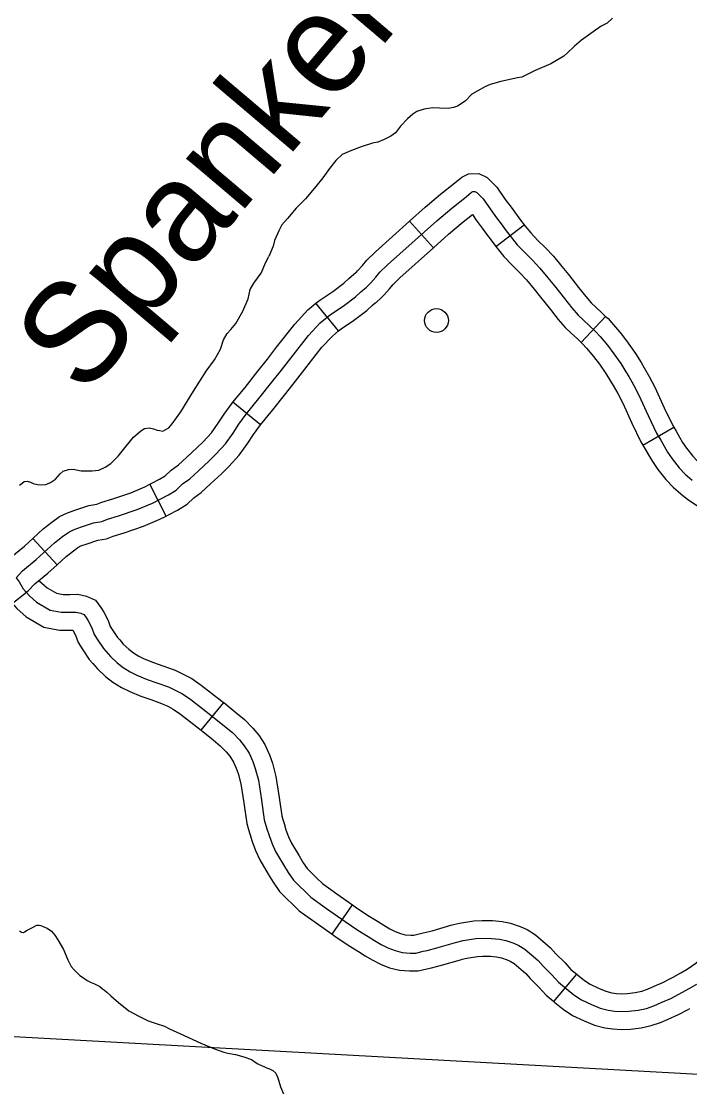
# Model space of a CAD drawing. Extents: x 653372 to 905732, y 627442 to 787275.
# Drawn here: x 671338 to 674145, y 769532 to 774006 of the extents above; entities that cross this region are included whole.
import ezdxf

# ---------------------------------------------------------------- set-up
doc = ezdxf.new("R2010")
doc.units = 0
for name, color, linetype in [('32', 7, 'Continuous'), ('35', 7, 'Continuous'), ('45', 7, 'Continuous'), ('5', 7, 'Continuous'), ('56', 7, 'Continuous')]:
    doc.layers.add(name, color=color, linetype=linetype)

msp = doc.modelspace()

# ---------------------------------------------------------------- linework, layer by layer
at = {"layer": '32'}
for p, q in [((673068.9, 773054.7), (672969, 773166.5)), ((673331.2, 773059.6), (673450.1, 773151.2)), ((672670.7, 772705.5), (672575.6, 772821.6)), ((673689.8, 772656.7), (673792.2, 772766.3)), ((672343, 772311.5), (672227.2, 772406.9)), ((673949.1, 772225.1), (674078.5, 772300.9)), ((671946.2, 771928), (671877.7, 772061.4)), ((671488.4, 771724), (671386.7, 771834.4))]:
    msp.add_line(p, q, dxfattribs=at)
for points in [[(672969, 773166.5), (673033.9, 773224.6), (673099.2, 773279.4), (673158.6, 773326.7), (673187.7, 773351), (673216.4, 773365.3), (673259.2, 773366), (673294.4, 773349.8), (673335.7, 773309.1), (673370.8, 773257.4), (673395, 773225.4), (673413.4, 773199.6), (673434.6, 773171.2), (673450.1, 773151.2)], [(672798.3, 772899), (672806.1, 772907.4), (672827.3, 772931.6), (672844.5, 772951.6), (672876.8, 772983.5), (673083, 773167.9), (673146.7, 773221.3), (673206, 773268.5), (673229.1, 773287.8), (673234.7, 773290.6), (673243.3, 773290.7), (673251.1, 773287.1), (673277.8, 773260.8), (673309.8, 773213.7), (673334.6, 773180.9), (673352.9, 773155.4), (673374.9, 773125.9), (673395.3, 773099.4), (673421.4, 773067.3), (673454.7, 773032.8), (673484.7, 773003.1), (673516.4, 772969.5), (673549.9, 772928.2), (673577.7, 772894.7), (673619.3, 772842.2), (673650.7, 772801.8), (673677, 772771.8), (673699.2, 772750.7), (673724.8, 772726.7), (673748.7, 772704.3), (673769.2, 772681.7), (673799.9, 772645.2), (673826.3, 772609.6), (673855.6, 772568.9), (673877.1, 772534.3), (673889.5, 772513.8), (673908.8, 772478.5), (673931.6, 772435.8), (673970.2, 772350.3), (674006.5, 772275.5), (674023.4, 772246.5), (674037.5, 772222), (674052, 772196.9), (674071.5, 772168.4), (674101.7, 772130.2), (674126.8, 772103.6), (674156.1, 772078.9)], [(672575.6, 772821.6), (672592.1, 772835), (672647, 772871.3), (672692.3, 772905.5), (672713.4, 772925.9), (672745.2, 772952.2), (672745.9, 772952.8), (672750.4, 772957.7), (672770.6, 772980.8), (672789.6, 773002.8), (672825.4, 773038.2), (672969, 773166.5)], [(673068.9, 773054.7), (673132.1, 773111.2), (673194.1, 773163.2), (673232.6, 773193.9), (673248.9, 773170), (673274.1, 773136.5), (673292.3, 773111.1), (673315.1, 773080.6), (673331.2, 773059.6)], [(673450.1, 773151.2), (673454.1, 773146), (673477.6, 773117.1), (673508.1, 773085.5), (673538.4, 773055.4), (673572.9, 773018.9), (673607.8, 772975.8), (673635.9, 772942), (673678.3, 772888.5), (673708.6, 772849.5), (673731.1, 772823.8), (673750.7, 772805.3), (673776.1, 772781.4), (673792.2, 772766.3)], [(672670.7, 772705.5), (672681.2, 772714.1), (672733.5, 772748.7), (672789.9, 772791.2), (672813.6, 772814), (672824.7, 772823.3), (672826.6, 772823.9), (672850.7, 772845.2), (672861.8, 772857.1), (672883.9, 772882.5), (672899.3, 772900.4), (672928.2, 772928.9), (673068.9, 773054.7)], [(673331.2, 773059.6), (673336.5, 773052.9), (673365.2, 773017.5), (673401.3, 772980.1), (673431, 772950.7), (673459.9, 772920.1), (673491.9, 772880.6), (673519.4, 772847.4), (673560.3, 772795.8), (673592.9, 772754.1), (673622.8, 772719.7), (673647.8, 772696.2), (673673.5, 772672), (673689.8, 772656.7)], [(671316.4, 771669.1), (671343.3, 771698.7), (671400.5, 771745.1), (671477.9, 771816.3), (671511.8, 771842.4), (671537.3, 771861), (671560.3, 771871.9), (671591, 771882.6), (671640.7, 771899.4), (671675.7, 771905.5), (671700, 771914.7), (671746.4, 771928.8), (671824.6, 771956.1), (671889, 771982.9), (671921.5, 771999.6), (671956.4, 772017.9), (671987.9, 772037.4), (672014.7, 772063.2), (672045.7, 772084.9), (672082.1, 772118.6), (672127.2, 772159.7), (672155.7, 772188.2), (672195.1, 772230.7), (672227.5, 772276.2), (672251.8, 772313.6), (672283, 772356.6), (672336.3, 772421.3), (672389.8, 772490), (672430.6, 772540.7), (672469.7, 772591.6), (672543.8, 772685.6), (672593, 772738.8), (672636.6, 772774.6), (672690.2, 772810), (672741.1, 772848.3), (672763.5, 772869.9), (672787.3, 772889.7), (672788, 772889.9), (672798.3, 772899)], [(672227.2, 772406.9), (672277.8, 772468.2), (672331, 772536.5), (672371.6, 772587.1), (672410.5, 772637.7), (672486.8, 772734.3), (672541.4, 772793.5), (672575.6, 772821.6)], [(673792.2, 772766.3), (673802.2, 772757), (673825.7, 772731), (673858.7, 772691.7), (673886.9, 772653.9), (673918, 772610.6), (673941, 772573.5), (673954.5, 772551.2), (673974.7, 772514.2), (673999, 772469), (674038.1, 772382.1), (674072.7, 772310.8), (674078.5, 772300.9)], [(672343, 772311.5), (672394.9, 772374.4), (672448.6, 772443.4), (672489.5, 772494.4), (672528.9, 772545.4), (672600.9, 772636.8), (672644.6, 772684.1), (672670.7, 772705.5)], [(673689.8, 772656.7), (673695.2, 772651.7), (673712.6, 772632.4), (673741, 772598.6), (673765.8, 772565.3), (673793.2, 772527.2), (673813.1, 772495.1), (673824.5, 772476.4), (673842.8, 772442.8), (673864.3, 772402.7), (673902.2, 772318.5), (673940.3, 772240.1), (673949.1, 772225.1)], [(671877.7, 772061.4), (671887, 772066.2), (671919.1, 772083.1), (671941.7, 772097), (671966.9, 772121.3), (671998.5, 772143.4), (672031.3, 772173.8), (672075.4, 772214), (672101.7, 772240.2), (672136.8, 772278.1), (672165.4, 772318.4), (672190, 772356.1), (672223.6, 772402.5), (672227.2, 772406.9)], [(671946.2, 771928), (671956.1, 771933.1), (671993.6, 771952.8), (672034.2, 771977.9), (672062.5, 772005.1), (672092.9, 772026.4), (672132.8, 772063.4), (672179, 772105.4), (672209.7, 772136.1), (672253.4, 772183.3), (672289.5, 772234), (672313.6, 772271.1), (672342.3, 772310.7), (672343, 772311.5)], [(674078.5, 772300.9), (674088.3, 772284.1), (674102.5, 772259.4), (674115.5, 772236.9), (674132, 772212.8), (674158.5, 772179.2), (674178.3, 772158.2), (674203.9, 772136.7), (674227.3, 772117.7), (674283, 772080.3), (674328.3, 772048.9), (674360.4, 772028.5), (674400.5, 771998.2), (674434.7, 771970.9), (674443.4, 771963.1)], [(673949.1, 772225.1), (673958.5, 772208.9), (673972.5, 772184.5), (673988.5, 772157), (674011, 772123.9), (674044.9, 772081.1), (674075.2, 772048.9), (674108.3, 772021.1), (674137.9, 771997), (674198.5, 771956.4), (674245.3, 771923.9), (674274.8, 771905.2), (674308.4, 771879.8), (674338, 771856.1), (674343.9, 771850.8)], [(671386.7, 771834.4), (671429.5, 771873.8), (671466.9, 771902.4), (671498.7, 771925.7), (671531.8, 771941.4), (671566.7, 771953.6), (671622.1, 771972.3), (671655.8, 771978.2), (671675.8, 771985.8), (671723.1, 772000.2), (671797.8, 772026.2), (671857.4, 772051), (671877.7, 772061.4)], [(671488.4, 771724), (671526.2, 771758.9), (671556.8, 771782.4), (671575.8, 771796.3), (671588.8, 771802.4), (671615.3, 771811.7), (671659.3, 771826.5), (671695.7, 771832.9), (671724.3, 771843.7), (671769.6, 771857.5), (671851.4, 771886), (671920.6, 771914.8), (671946.2, 771928)], [(670979.3, 771516.4), (671005.9, 771534.9), (671115.7, 771615.6), (671203.8, 771676.7), (671265.3, 771724.4), (671291.6, 771753.3), (671351.5, 771801.9), (671386.7, 771834.4)], [(671065.1, 771393.3), (671093.2, 771412.9), (671202.9, 771493.5), (671292.5, 771555.7), (671367.5, 771613.8), (671395, 771644), (671449.6, 771688.3), (671488.4, 771724)]]:
    msp.add_lwpolyline(points, dxfattribs=at)
at = {"layer": '35'}
for points in [[(673820.9, 774018.9), (673798.7, 773998), (673774.1, 773985.2), (673739.7, 773962), (673710.7, 773939.9), (673691.4, 773925.7), (673661, 773901), (673631.9, 773873.6), (673616.6, 773859.2), (673561.8, 773827.1), (673496.3, 773799.4), (673440.2, 773771.5), (673422.1, 773767.7), (673351.6, 773752.2)], [(673351.6, 773752.2), (673306.7, 773740.1), (673284.9, 773730), (673265.7, 773719.8), (673230, 773699.3), (673203.6, 773671.8), (673185.7, 773658.8), (673170.6, 773649.8), (673152.9, 773643.6), (673131.2, 773638.9), (673094.9, 773641.3), (673065.3, 773642.2), (673030.1, 773636.5), (672998.8, 773626.7), (672982.3, 773615.1), (672960.1, 773595.5), (672930.9, 773565.4), (672909.9, 773537.7), (672890.6, 773523.4), (672861.8, 773509.5), (672835.9, 773498.1), (672812.8, 773493.4), (672765.2, 773478.7), (672724.3, 773462.4), (672686.1, 773446), (672659.7, 773421.2), (672633.1, 773386.9), (672605, 773348.7), (672575.6, 773311.8), (672532.3, 773260.5), (672492, 773221.3), (672455.7, 773177.9), (672431.9, 773150.3), (672420.4, 773126.4), (672401.7, 773085.2), (672395.4, 773061.5), (672378.3, 773018.1)], [(671972.1, 772314.9), (672008.8, 772366.4), (672061.4, 772452.7), (672114, 772537.2), (672149.6, 772583.5), (672174.7, 772629.3), (672187.3, 772667.6), (672202.1, 772694.4), (672218.4, 772711.4), (672238.5, 772737.2), (672268.7, 772788.6), (672290.4, 772840.7), (672299.5, 772879), (672315.2, 772906.7), (672345.5, 772947.9), (672365.3, 772994.7), (672378.3, 773018.1)], [(671330.3, 772057.4), (671341.1, 772066.7), (671350.1, 772073.5), (671363.3, 772074.8), (671376.3, 772070.9), (671387.5, 772064.4), (671406.7, 772060.4), (671424.2, 772059), (671441.8, 772060.2), (671460.6, 772069.3), (671481.2, 772083.6), (671501.1, 772104.9), (671514.6, 772116), (671535.9, 772123.2), (671555.3, 772125.3), (671590.1, 772118.3), (671636.4, 772118.2), (671663.7, 772120.9), (671690.4, 772133.2), (671714.6, 772149.2), (671745.3, 772179.9), (671779.1, 772221), (671810, 772258.7), (671839.7, 772285.3), (671855.8, 772295.4), (671875.3, 772298.1), (671893.6, 772294), (671908.4, 772289.2), (671920.6, 772287), (671932.9, 772284.9), (671942.7, 772289.9), (671957.9, 772299.1), (671972.1, 772314.9)], [(671330.9, 770187), (671338.9, 770181.5), (671347.1, 770179.1), (671351.1, 770182), (671363.4, 770189.5), (671385.8, 770200.5), (671403, 770210.3), (671412.9, 770210), (671420.2, 770209.4), (671432.6, 770203.8), (671446.3, 770197.4), (671464.5, 770185.1), (671479.2, 770168.7), (671491.6, 770149.3), (671514.8, 770108.2), (671533.4, 770064.8), (671547.7, 770037.1), (671560.6, 770022.4), (671573.2, 770009.9), (671584.2, 769999.2), (671595.6, 769991.5), (671615.1, 769977.5), (671631.3, 769969.2), (671645.8, 769963.6), (671659.5, 769957.1), (671668.4, 769952.1), (671678.5, 769942.3), (671687.8, 769938), (671697.9, 769928.6), (671714.7, 769913), (671746.5, 769885.7), (671790.4, 769850.6), (671828.7, 769829.5), (671870.5, 769809.2), (671903.9, 769797), (671939.9, 769785.5), (671961.2, 769775.4), (672006.9, 769753.5), (672092.3, 769715.4), (672149.5, 769691.2), (672188.1, 769677.1), (672205.2, 769673.1), (672237.1, 769666.9), (672273.2, 769658.1), (672304.8, 769645.9), (672329.4, 769629.5), (672334.5, 769626.3)], [(672334.5, 769626.3), (672372.4, 769609.3), (672380.9, 769606.5), (672394.4, 769600.3), (672407.2, 769588.6), (672415.2, 769569.9), (672426.9, 769531.6), (672442.7, 769495), (672467.2, 769463.5), (672492.4, 769423.6), (672529, 769379.5), (672574.3, 769346.6)]]:
    msp.add_lwpolyline(points, dxfattribs=at)
at = {"layer": '45'}
for p, q in [((672093.9, 771028.7), (672188.1, 771145.4)), ((672643.5, 770172.4), (672729.8, 770295)), ((673575.2, 769889.2), (673671.1, 770004.5))]:
    msp.add_line(p, q, dxfattribs=at)
for points in [[(671316.4, 771669.1), (671329.2, 771651.5), (671346.6, 771622.8), (671372.7, 771592.7), (671402.4, 771566.4), (671459.4, 771533.1), (671506.1, 771524), (671542.6, 771524), (671567.5, 771524.4), (671587.9, 771520), (671601, 771514.1), (671610.5, 771501.5), (671619, 771488), (671633.9, 771459.1)], [(671412.2, 771658), (671446.6, 771627.4), (671486.2, 771604.3), (671513.4, 771599), (671542.1, 771599), (671574.9, 771599.5), (671611.4, 771591.7), (671649.4, 771574.6), (671672.4, 771544), (671684.2, 771525.1), (671702.5, 771489.7), (671711.9, 771464.7), (671722.6, 771448), (671742.6, 771418), (671751.4, 771408)], [(671300.3, 771561.7), (671319.3, 771539.9), (671358.1, 771505.4), (671432.6, 771462), (671498.9, 771449), (671543.2, 771449), (671554.6, 771449.2), (671565.2, 771428.6), (671577.1, 771397.1), (671597, 771366), (671623.4, 771326.4), (671638.9, 771308.8)], [(671633.9, 771459.1), (671644.5, 771430.9), (671659.8, 771407), (671683, 771372.2), (671712.4, 771338.8), (671740.8, 771311.7), (671765.8, 771292.4), (671795.5, 771273.5), (671823.4, 771260.3), (671867, 771242.5), (671907.7, 771228.2), (671955.7, 771211.1), (671987.2, 771196.2), (672014.7, 771181.4), (672050.2, 771157.3), (672134.5, 771092.3), (672192, 771045.9), (672224.9, 771018.6), (672254.4, 770988.1), (672274.2, 770963.7), (672294.6, 770931.8), (672310.8, 770897.7), (672320.6, 770868.6), (672333.9, 770818.9), (672347.1, 770734.8), (672358.6, 770653.1), (672369.8, 770615), (672378.6, 770586.3), (672391.5, 770552.4), (672406.2, 770520.1), (672440, 770463.3), (672458.8, 770431.5), (672480.8, 770399.7), (672507.5, 770372.9), (672527.4, 770354.3), (672554.2, 770327.6), (672619.7, 770280.8), (672697.8, 770225.9), (672751.3, 770189.7), (672794.5, 770162.9), (672821.9, 770145.7), (672850.2, 770128.8), (672877.3, 770115.3), (672907.7, 770103.2), (672938.3, 770095.8), (672971.5, 770093.1), (672995.8, 770093.2), (673025.3, 770100.4)], [(671751.4, 771408), (671766.6, 771390.8), (671789.7, 771368.7), (671809, 771353.9), (671831.8, 771339.3), (671853.6, 771329), (671893.7, 771312.7), (671932.8, 771298.9), (671984.3, 771280.5), (672021.1, 771263.2), (672053.7, 771245.6), (672094.2, 771218.1), (672180.9, 771151.2), (672188.1, 771145.4)], [(671638.9, 771308.8), (671658.3, 771286.9), (671691.8, 771254.7), (671722.7, 771231), (671759.2, 771207.7), (671793.3, 771191.6), (671840.4, 771172.4), (671882.6, 771157.5), (671927, 771141.7), (671953.4, 771129.2), (671975.8, 771117.2), (672006.2, 771096.6), (672088, 771033.4), (672093.9, 771028.7)], [(672188.1, 771145.4), (672239.5, 771103.9), (672275.9, 771073.7), (672310.6, 771037.9), (672335.1, 771007.7), (672360.3, 770968.3), (672380.5, 770925.8), (672392.5, 770890.3), (672407.4, 770834.4), (672421.3, 770745.9), (672432.1, 770668.9), (672436.4, 770654.5)], [(672093.9, 771028.7), (672144.5, 770987.9), (672173.8, 770963.5), (672198.2, 770938.3), (672213.3, 770919.7), (672228.9, 770895.4), (672241.2, 770869.5), (672248.8, 770846.9), (672260.4, 770803.3), (672272.9, 770723.8), (672285.1, 770637.2), (672292.4, 770612.4)], [(672436.4, 770654.5), (672441.6, 770636.5), (672449.6, 770610.7), (672460.8, 770581.3), (672472.8, 770554.9), (672504.5, 770501.6), (672522, 770472), (672538.7, 770447.9), (672559.6, 770426.8), (672579.6, 770408.2), (672602.8, 770385), (672663.1, 770342), (672729.8, 770295)], [(672292.4, 770612.4), (672297.9, 770593.5), (672307.6, 770561.8), (672322.3, 770523.5), (672339.6, 770485.3), (672375.5, 770425.1), (672395.6, 770391.1), (672423, 770351.5), (672455.3, 770319.1), (672475.3, 770300.3), (672505.6, 770270.1), (672576.4, 770219.6), (672643.5, 770172.4)], [(674075.2, 769992.6), (674107.5, 770009.6), (674135.3, 770025.4), (674170.9, 770050.4), (674211.3, 770085.5), (674243.8, 770118.6), (674258.3, 770134), (674273.1, 770152.2), (674286.4, 770171.3), (674300.6, 770197.2), (674316.1, 770230.7), (674334.2, 770276), (674350.8, 770328.9), (674355.5, 770345.3)], [(672729.8, 770295), (672740.3, 770287.6), (672792.1, 770252.7), (672834.2, 770226.5), (672861.1, 770209.6), (672886.2, 770194.6), (672907.9, 770183.8), (672930.5, 770174.9), (672950.3, 770170), (672974.3, 770168.1), (672986.5, 770168.2), (673008.5, 770173.6), (673026.6, 770177.4), (673064.3, 770186.8), (673142.6, 770209.9), (673153, 770212.6)], [(673153, 770212.6), (673178.8, 770219), (673239.3, 770228.9), (673273.1, 770230.4), (673317.3, 770229.8), (673357.6, 770225.7), (673393.1, 770218.1), (673433.5, 770205.1), (673463.4, 770191.5), (673497.5, 770169.4), (673561.1, 770115.4), (673583.8, 770090.3), (673620.5, 770053.7), (673646.7, 770024.8), (673671.1, 770004.5)], [(672643.5, 770172.4), (672655.2, 770164.1), (672710.6, 770126.8), (672754.7, 770099.4), (672782.7, 770081.8), (672814.1, 770063), (672846.7, 770046.7), (672884.9, 770031.6), (672926.3, 770021.5), (672968.7, 770018.1), (673005, 770018.2), (673042, 770027.3), (673060.3, 770031.2), (673103.6, 770042), (673182.1, 770065.2), (673189.5, 770067.1)], [(673025.3, 770100.4), (673043.4, 770104.3), (673084, 770114.4), (673162.3, 770137.6), (673193.9, 770145.5), (673247, 770154.1), (673274.3, 770155.3), (673313, 770154.9), (673345.9, 770151.5), (673373.7, 770145.5), (673406.4, 770135), (673427.3, 770125.5), (673452.6, 770109.1), (673508.8, 770061.4), (673529.5, 770038.5), (673566.2, 770002), (673594.7, 769970.5), (673626.6, 769944), (673658.8, 769917.6), (673690.3, 769896.4), (673732.3, 769876.7), (673769, 769862), (673803.5, 769853.1), (673830.2, 769849.2), (673857.9, 769847.4), (673889.9, 769848.8), (673928.9, 769853.8), (673964.1, 769860.9), (673994.7, 769871.6), (674025.5, 769885), (674065.8, 769902.2), (674100.1, 769920.9), (674143.4, 769943.8), (674175.4, 769961.9)], [(673189.4, 770067.1), (673209.1, 770072), (673254.7, 770079.4), (673275.5, 770080.3), (673308.7, 770079.9), (673334.2, 770077.3), (673354.3, 770073), (673379.3, 770065), (673391.1, 770059.6), (673407.8, 770048.8), (673456.5, 770007.4), (673475.2, 769986.7), (673511.9, 769950.2), (673542.7, 769916.2), (673575.2, 769889.2)], [(673671.1, 770004.5), (673674.3, 770001.9), (673703.6, 769977.9), (673727.4, 769961.9), (673762.1, 769945.6), (673792.4, 769933.4), (673818.3, 769926.8), (673838.1, 769923.9), (673858.7, 769922.5), (673883.5, 769923.6), (673916.7, 769927.8), (673944.2, 769933.4), (673967.4, 769941.5), (673995.8, 769953.9), (674033.1, 769969.7), (674064.6, 769987), (674075.2, 769992.6)], [(673575.2, 769889.2), (673578.9, 769886.1), (673614, 769857.4), (673653.2, 769831), (673702.4, 769807.9), (673745.6, 769790.6), (673788.7, 769779.5), (673822.3, 769774.6), (673857, 769772.3), (673896.3, 769774), (673941.1, 769779.7), (673983.9, 769788.4), (674022.1, 769801.7), (674055.1, 769816.1), (674098.6, 769834.6), (674135.7, 769854.9), (674145.3, 769860)]]:
    msp.add_lwpolyline(points, dxfattribs=at)
at = {"layer": '5'}
msp.add_lwpolyline([(674538.7, 769563.7), (669472.9, 769842.4)], dxfattribs=at)
at = {"layer": '56'}
msp.add_circle((673081.7, 772749), 50, dxfattribs=at)

# ---------------------------------------------------------------- texts
at = {"layer": '35'}
msp.add_text('Spanker', height=422.4, rotation=49.7274, dxfattribs=at).set_placement((671602.8, 772423.2))

doc.saveas('drawing.dxf')
